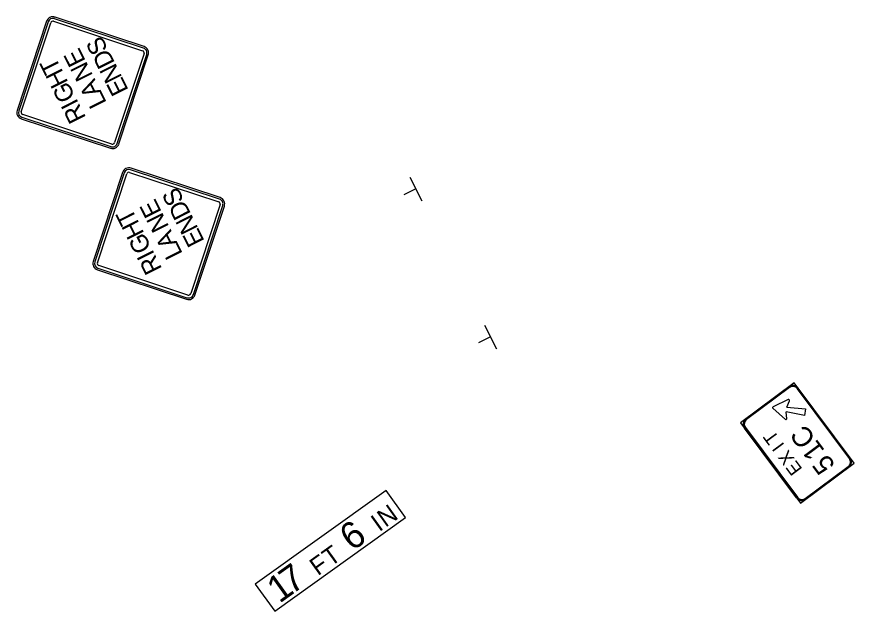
# Model space of a CAD drawing. Extents: x 1581789 to 1622364, y 1043167 to 1103486.
# Drawn here: x 1610755.2 to 1611005.1, y 1094286.5 to 1094464.1 of the extents above; entities that cross this region are included whole.
import ezdxf

# ---------------------------------------------------------------- set-up
doc = ezdxf.new("R2010")
doc.units = 0
doc.layers.add('RD_PD_ALT1_TX', color=7, linetype='Continuous')
doc.layers.add('RD_PD_PaveDit', color=7, linetype='Continuous')

msp = doc.modelspace()

# ---------------------------------------------------------------- linework, layer by layer
at = {"layer": 'RD_PD_ALT1_TX'}
for p, q in [((1610764.06, 1094462.7), (1610755.27, 1094436.11)), ((1610793.17, 1094455.18), (1610766.59, 1094463.97)), ((1610785.66, 1094426.07), (1610794.44, 1094452.65)), ((1610756.54, 1094433.58), (1610783.13, 1094424.8)), ((1610786.76, 1094417.59), (1610777.97, 1094391)), ((1610815.87, 1094410.07), (1610789.28, 1094418.86)), ((1610872.52, 1094416.19), (1610876.09, 1094409.11)), ((1610874.29, 1094412.69), (1610870.72, 1094410.9)), ((1610808.35, 1094380.96), (1610817.14, 1094407.54)), ((1610779.24, 1094388.47), (1610805.83, 1094379.69)), ((1610894.77, 1094371.98), (1610898.34, 1094364.89)), ((1610896.53, 1094368.47), (1610892.97, 1094366.68))]:
    msp.add_line(p, q, dxfattribs=at)
for points in [[(1610764.53, 1094462.54), (1610755.75, 1094435.95)], [(1610756.54, 1094435.69), (1610765.33, 1094462.28)], [(1610766.17, 1094462.7), (1610792.75, 1094453.91)], [(1610793.01, 1094454.7), (1610766.43, 1094463.49)], [(1610793.18, 1094453.07), (1610784.39, 1094426.49)], [(1610785.18, 1094426.22), (1610793.97, 1094452.81)], [(1610783.55, 1094426.06), (1610756.96, 1094434.85)], [(1610756.7, 1094434.06), (1610783.29, 1094425.27)], [(1610787.23, 1094417.43), (1610778.45, 1094390.84)], [(1610779.24, 1094390.58), (1610788.02, 1094417.17)], [(1610788.87, 1094417.59), (1610815.45, 1094408.8)], [(1610815.71, 1094409.6), (1610789.13, 1094418.38)], [(1610815.88, 1094407.96), (1610807.09, 1094381.38)], [(1610807.88, 1094381.11), (1610816.67, 1094407.7)], [(1610806.25, 1094380.95), (1610779.66, 1094389.74)], [(1610779.4, 1094388.95), (1610805.98, 1094380.16)], [(1610832.2, 1094286.52), (1610871.22, 1094314.49), (1610865.39, 1094322.62), (1610826.38, 1094294.65), (1610832.2, 1094286.52), (1610832.2, 1094286.52)]]:
    msp.add_lwpolyline(points, dxfattribs=at)
for centre, radius, start, end in [((1610765.96, 1094462.07), 2, 71.7104, 161.71), ((1610765.96, 1094462.07), 1.5, 71.7104, 161.71), ((1610765.96, 1094462.07), 0.667, 71.7104, 161.71), ((1610792.54, 1094453.28), 1.5, 341.7102, 71.7104), ((1610792.54, 1094453.28), 2, 341.7102, 71.7104), ((1610792.54, 1094453.28), 0.667, 341.7102, 71.7104), ((1610757.17, 1094435.48), 2, 161.7102, 251.7099), ((1610757.17, 1094435.48), 1.5, 161.7102, 251.7099), ((1610757.17, 1094435.48), 0.667, 161.7102, 251.7099), ((1610783.76, 1094426.69), 2, 251.7099, 341.7102), ((1610783.76, 1094426.69), 1.5, 251.7099, 341.7102), ((1610783.76, 1094426.69), 0.667, 251.7099, 341.7102), ((1610788.66, 1094416.96), 2, 71.7104, 161.71), ((1610788.66, 1094416.96), 1.5, 71.7104, 161.71), ((1610788.66, 1094416.96), 0.667, 71.7104, 161.71), ((1610815.24, 1094408.17), 1.5, 341.7102, 71.7104), ((1610815.24, 1094408.17), 2, 341.7102, 71.7104), ((1610815.24, 1094408.17), 0.667, 341.7102, 71.7104), ((1610779.87, 1094390.37), 2, 161.7102, 251.7099), ((1610779.87, 1094390.37), 1.5, 161.7102, 251.7099), ((1610779.87, 1094390.37), 0.667, 161.7102, 251.7099), ((1610806.46, 1094381.59), 2, 251.7099, 341.7102), ((1610806.46, 1094381.59), 1.5, 251.7099, 341.7102), ((1610806.46, 1094381.59), 0.667, 251.7099, 341.7102)]:
    msp.add_arc(centre, radius, start, end, dxfattribs=at)
at = {"layer": 'RD_PD_PaveDit'}
for p, q in [((1610987.25, 1094354.77), (1610971.2, 1094342.84)), ((1611005.15, 1094330.7), (1610987.25, 1094354.77)), ((1610993.22, 1094346.75), (1610993.22, 1094346.75)), ((1610971.2, 1094342.84), (1610989.1, 1094318.77)), ((1610989.1, 1094318.77), (1611005.15, 1094330.7)), ((1611005.15, 1094330.7), (1611005.15, 1094330.7)), ((1610995.52, 1094323.54), (1610995.52, 1094323.54))]:
    msp.add_line(p, q, dxfattribs=at)
for points in [[(1610985.85, 1094353.31), (1610973, 1094343.77)], [(1611003.69, 1094332.1), (1610988.18, 1094352.97)], [(1610985.45, 1094349.73), (1610980.92, 1094347.57)], [(1610980.86, 1094347.16), (1610984.58, 1094343.79)], [(1610985.01, 1094347.52), (1610985.79, 1094349.41)], [(1610985.01, 1094347.52), (1610990.57, 1094346.95), (1610990.57, 1094346.95)], [(1610990.57, 1094346.95), (1610990.28, 1094344.97), (1610984.8, 1094346.03)], [(1610984.99, 1094344), (1610984.8, 1094346.03)], [(1610987.91, 1094320.37), (1610972.39, 1094341.24)], [(1610972.66, 1094341.44), (1610988.17, 1094320.57)], [(1610990.5, 1094320.23), (1611003.35, 1094329.77)]]:
    msp.add_lwpolyline(points, dxfattribs=at)
for centre, radius, start, end in [((1610986.84, 1094351.98), 2, 36.6257, 126.6259), ((1610986.84, 1094351.98), 1.67, 36.6257, 126.6259), ((1610985.56, 1094349.5), 0.25, 337.6637, 115.4475), ((1610981.03, 1094347.35), 0.25, 115.4475, 227.8033), ((1610974, 1094342.43), 2, 126.6256, 216.6258), ((1610974, 1094342.43), 1.67, 126.6256, 216.6258), ((1610984.75, 1094343.98), 0.25, 227.8036, 5.588), ((1611002.35, 1094331.11), 1.67, 306.6254, 36.6257), ((1611002.35, 1094331.11), 2, 306.6254, 36.6257), ((1610989.51, 1094321.56), 2, 216.6258, 306.6254), ((1610989.51, 1094321.56), 1.67, 216.6258, 306.6254)]:
    msp.add_arc(centre, radius, start, end, dxfattribs=at)

# ---------------------------------------------------------------- texts
at = {"layer": 'RD_PD_ALT1_TX'}
for s, height, rotation, p in [('S', 5.33, 116.7102, (1610782.51, 1094454.39)), ('E', 5.33, 116.7102, (1610775.85, 1094450.85)), ('D', 5.33, 116.7102, (1610784.57, 1094450.29)), ('T', 5.33, 116.7102, (1610768.55, 1094448.58)), ('N', 5.33, 116.7102, (1610778.03, 1094446.51)), ('N', 5.33, 116.7102, (1610786.74, 1094445.98)), ('H', 5.33, 116.7102, (1610770.62, 1094444.47)), ('A', 5.33, 116.7102, (1610780.49, 1094441.62)), ('E', 5.33, 116.7102, (1610788.65, 1094442.18)), ('G', 5.33, 116.7102, (1610772.8, 1094440.13)), ('L', 5.33, 116.7102, (1610782.11, 1094438.41)), ('I', 5.33, 116.7102, (1610773.75, 1094438.25)), ('R', 5.33, 116.7102, (1610775.93, 1094433.91)), ('S', 5.33, 116.7102, (1610805.21, 1094409.28)), ('E', 5.33, 116.7102, (1610798.54, 1094405.75)), ('D', 5.33, 116.7102, (1610807.27, 1094405.18)), ('T', 5.33, 116.7102, (1610791.24, 1094403.47)), ('N', 5.33, 116.7102, (1610800.73, 1094401.4)), ('N', 5.33, 116.7102, (1610809.44, 1094400.87)), ('H', 5.33, 116.7102, (1610793.31, 1094399.36)), ('A', 5.33, 116.7102, (1610803.19, 1094396.51)), ('E', 5.33, 116.7102, (1610811.35, 1094397.07)), ('G', 5.33, 116.7102, (1610795.5, 1094395.02)), ('L', 5.33, 116.7102, (1610804.8, 1094393.3)), ('I', 5.33, 116.7102, (1610796.44, 1094393.14)), ('R', 5.33, 116.7102, (1610798.63, 1094388.8)), ('N', 5.33, 35.6349, (1610865.23, 1094311.43)), ('I', 5.33, 35.6349, (1610863.37, 1094310.09)), ('6', 8, 35.6349, (1610855.28, 1094304.29)), ('T', 5.33, 35.6349, (1610848.84, 1094299.68)), ('F', 5.33, 35.6349, (1610845.06, 1094296.97)), ('7', 8, 35.6349, (1610837.17, 1094291.32)), ('1', 8, 35.6349, (1610833.57, 1094288.73))]:
    msp.add_text(s, height=height, rotation=rotation, dxfattribs=at).set_placement(p)
at = {"layer": 'RD_PD_PaveDit'}
for s, height, p in [('T', 4, (1610982.93, 1094338.24)), ('C', 6, (1610993.92, 1094337.98)), ('1', 6, (1610996.52, 1094334.49)), ('I', 4, (1610984.47, 1094336.17)), ('X', 4, (1610987.5, 1094332.09)), ('5', 6, (1610999.69, 1094330.22)), ('E', 4, (1610989.81, 1094328.99))]:
    msp.add_text(s, height=height, rotation=126.6256, dxfattribs=at).set_placement(p)

doc.saveas('drawing.dxf')
